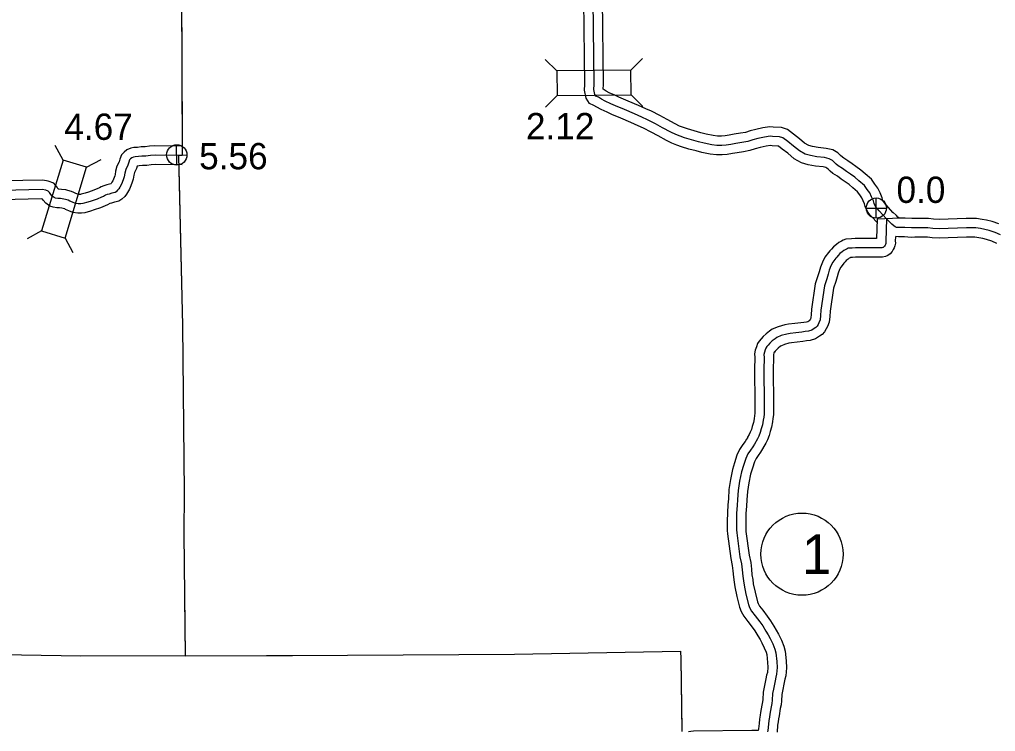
# Model space of a CAD drawing. Extents: x 31699 to 244310, y -8841 to 11474.
# Drawn here: x 144701 to 145746, y -1744 to -982 of the extents above; entities that cross this region are included whole.
import ezdxf

# ---------------------------------------------------------------- set-up
doc = ezdxf.new("R2010")
doc.units = 0
for name, color, linetype in [('B_Logo', 7, 'Continuous'), ('Level 21', 7, 'Continuous'), ('Level 55', 7, 'Continuous'), ('R_Border Notes', 7, 'Continuous'), ('R_Logo', 7, 'Continuous'), ('R_XS_EARTHWORK_STAGE1', 7, 'Continuous'), ('R_XS_EARTHWORK_STAGE2', 7, 'Continuous'), ('S_WALL', 7, 'Continuous'), ('S_WALL_ANNOT', 7, 'Continuous')]:
    doc.layers.add(name, color=color, linetype=linetype)

msp = doc.modelspace()

# ---------------------------------------------------------------- linework, layer by layer
at = {"layer": 'B_Logo'}
for points in [[(145629.3, -1195.5), (145621.4, -1186.8), (145619.7, -1184.8), (145618.1, -1183), (145617.2, -1181.4), (145616.1, -1179), (145615.4, -1176.1), (145613.5, -1171.7), (145611.5, -1167.6), (145608.9, -1163.9), (145605.9, -1159.8), (145599.9, -1154.8), (145595.7, -1150.9), (145591, -1147.5), (145586.7, -1144.7), (145582.4, -1141.3), (145577.8, -1138.6), (145575.7, -1136.7), (145573.6, -1134.9), (145571.5, -1132.9), (145568.1, -1131), (145563.2, -1129.8), (145555, -1129), (145547.9, -1127.7), (145542.4, -1126), (145536.2, -1122.7), (145530, -1117.4), (145523.7, -1112.7), (145518.6, -1108.7), (145515, -1107.5), (145507.4, -1107.2), (145505, -1107), (145498.7, -1107.8), (145491.8, -1109.4), (145486.3, -1110.9), (145481, -1112.5), (145474.6, -1113.7), (145468, -1114.6), (145462.8, -1115.6), (145457.8, -1116.4), (145453.1, -1116.7), (145447.9, -1116.7), (145442.3, -1116.1), (145434.2, -1114.5), (145428.2, -1112.8), (145420.7, -1110.9), (145413.2, -1108.6), (145408.6, -1106.9), (145403.9, -1105.1), (145398.5, -1102.4), (145389.7, -1097.8), (145382.1, -1093.6), (145373.5, -1089.3), (145367.7, -1086.6), (145359.8, -1083), (145349, -1078.4), (145339.2, -1074.3), (145334.5, -1072.2), (145328.3, -1069.2), (145324.3, -1067.2), (145321.1, -1065.1), (145318.4, -1063.9), (145317.3, -1062.3), (145316.2, -1056.8), (145316.4, -1051.7), (145315.5, -960.8)], [(144875.7, -1127.5), (144846.5, -1127.3), (144841.5, -1127.5), (144836.7, -1128.1), (144832.3, -1128.3), (144828.7, -1128.7), (144825.3, -1129), (144823.4, -1129.3), (144821.5, -1130.1), (144820.2, -1131.1), (144819.3, -1132.2), (144818.3, -1134.6), (144817.3, -1137.8), (144815.2, -1142.4), (144814.1, -1146.5), (144813.4, -1150.4), (144812.7, -1152.6), (144811.3, -1156.3), (144810.2, -1159.1), (144808.7, -1161.6), (144807.6, -1163.3), (144806.5, -1164.8), (144804.9, -1166.4), (144803.7, -1167.1), (144802.2, -1167.5), (144800.4, -1168), (144797.4, -1168.8), (144795.1, -1169.3), (144793.5, -1170.1), (144791.3, -1171.3), (144789.2, -1172.2), (144784.7, -1174.2), (144778.3, -1176.3), (144774.5, -1177.5), (144769.4, -1179), (144767.2, -1179.2), (144764.4, -1179.3), (144761.2, -1178.8), (144758, -1177.5), (144755.2, -1176.3), (144753.5, -1175.3), (144750.7, -1174.7), (144748.9, -1174.1), (144745.3, -1173.7), (144742.4, -1173.5), (144740, -1173.2), (144738.6, -1172.6), (144736.4, -1171.2), (144735, -1169.4), (144733.5, -1167.3), (144732.2, -1165.6), (144729.5, -1164.7), (144725.6, -1163.9), (144683.1, -1164.9)], [(145629.3, -1195.5), (145628.7, -1219.2), (145628.8, -1220.7), (145628.6, -1221.9), (145628.3, -1222.7), (145627.9, -1223.5), (145627.4, -1224.5), (145626.6, -1225.4), (145625.9, -1225.9), (145625.4, -1226.1), (145624.3, -1226.3), (145621.9, -1226.3), (145617.5, -1226.3), (145596.1, -1226.5), (145592.5, -1226.6), (145588.3, -1226.9), (145587.3, -1227.3), (145585.8, -1228.1), (145583.9, -1229.1), (145582.1, -1230.5), (145579.5, -1232.6), (145577.8, -1234.5), (145576.3, -1236.2), (145575.1, -1237.5), (145571.9, -1241.8), (145570, -1245.6), (145568.2, -1250.2), (145566.9, -1254.7), (145565.6, -1259.5), (145563, -1267.1), (145559.2, -1293.1), (145558.9, -1298.9), (145558.3, -1303.6), (145557.1, -1306.7), (145556.3, -1308.3), (145555.1, -1310.2), (145553.7, -1311.6), (145552, -1312.9), (145549.4, -1314.6), (145545.8, -1315.7), (145542.4, -1316.1), (145538.8, -1316.6), (145532.5, -1317.2), (145526.2, -1318), (145522.8, -1318.7), (145516.8, -1320.2), (145511.9, -1322.4), (145510.1, -1323.7), (145507.1, -1326.1), (145504.5, -1328.4), (145502.7, -1330.4), (145501.3, -1332.1), (145500.3, -1333.6), (145499.5, -1335.7), (145498.7, -1338.1), (145498.3, -1340.5), (145498.4, -1343.7), (145498.5, -1347.9), (145498.1, -1352.8), (145498.4, -1396.4), (145498.4, -1404.4), (145498, -1407.5), (145497.5, -1411), (145496.6, -1415.8), (145495.2, -1420.2), (145494.3, -1424), (145492.7, -1427.8), (145491.3, -1430.9), (145489.9, -1433.2), (145489.7, -1433.9), (145488.1, -1436.5), (145486.4, -1439.4), (145483.7, -1442.8), (145481, -1447), (145478.8, -1451.9), (145476.5, -1459.4), (145474.3, -1466.1), (145472.2, -1476.1), (145470.7, -1486), (145470.1, -1495.6), (145469.7, -1502.1), (145469, -1510.3), (145468.8, -1519.8)], [(145751.6, -1212.6), (145745.9, -1210.1), (145739.4, -1207.8), (145734.5, -1206.6), (145730.2, -1205.8), (145724.9, -1204.9), (145715, -1205), (145685.8, -1205.9), (145679.1, -1205.6), (145673.7, -1205.1), (145664.8, -1205), (145659.7, -1205.1), (145656.2, -1205.1), (145649, -1204.5), (145644.5, -1204.5), (145642.4, -1204.6), (145640.2, -1204.5), (145638.7, -1204), (145637.2, -1202.7), (145635, -1200.9), (145633.2, -1199.1), (145629.3, -1195.5)], [(145468.8, -1519.8), (145468.7, -1528.3), (145469.1, -1531.4), (145472.6, -1557.1), (145474.3, -1564.7), (145474.9, -1571.2), (145475.5, -1577.7), (145476.3, -1583), (145476.9, -1587.6), (145479, -1597.2), (145481.7, -1608.3), (145482.8, -1611.3), (145485, -1615.3), (145489, -1620.4), (145493.8, -1626.6), (145496.9, -1631), (145500.3, -1636.6), (145502.7, -1640.7), (145504.9, -1644.5), (145507.8, -1650.4), (145510, -1656), (145511.1, -1660), (145512, -1669.3), (145512.4, -1675.6), (145511.7, -1682.8), (145510.9, -1686), (145510.1, -1689.8), (145508.3, -1698.7), (145507.4, -1703.3), (145507.1, -1710.6), (145506.7, -1714), (145505.9, -1717.7), (145504.6, -1725.5), (145504.1, -1728.6), (145503.4, -1732.4), (145503, -1736.3), (145502.4, -1743.2), (145502, -1744.6)]]:
    msp.add_lwpolyline(points, dxfattribs=at)
at = {"layer": 'Level 21'}
for p, q in [((144870, -1137.8), (144869.5, -1116.1)), ((144858.9, -1127.2), (144880.6, -1126.7)), ((145618.5, -1194.6), (145618.5, -1173)), ((145607.7, -1183.8), (145629.4, -1183.8))]:
    msp.add_line(p, q, dxfattribs=at)
for centre, radius in [((144869.8, -1126.9), 10.9), ((145618.5, -1183.8), 10.8)]:
    msp.add_circle(centre, radius, dxfattribs=at)
at = {"layer": 'Level 55'}
for points in [[(145636.7, -1188.8), (145628.8, -1180.1), (145627.2, -1178.3), (145626.4, -1177.3), (145626.1, -1176.9), (145625.6, -1175.7), (145624.9, -1173), (145622.6, -1167.4), (145620.1, -1162.5), (145617, -1158.1), (145613.3, -1152.9), (145606.6, -1147.3), (145602, -1143.1), (145596.6, -1139.3), (145592.6, -1136.6), (145588.1, -1133.1), (145583.8, -1130.5), (145582.4, -1129.2), (145580.3, -1127.5), (145577.5, -1124.8), (145571.8, -1121.6), (145564.9, -1119.9), (145556.4, -1119.1), (145550.3, -1117.9), (145546.2, -1116.7), (145541.8, -1114.3), (145536.2, -1109.6), (145529.8, -1104.8), (145523.4, -1099.8), (145516.9, -1097.6), (145508, -1097.2), (145504.7, -1097), (145497, -1097.9), (145489.4, -1099.7), (145483.5, -1101.3), (145478.6, -1102.8), (145473, -1103.8), (145466.4, -1104.7), (145461, -1105.8), (145456.7, -1106.5), (145452.8, -1106.7), (145448.4, -1106.7), (145443.8, -1106.2), (145436.5, -1104.8), (145430.8, -1103.2), (145423.4, -1101.3), (145416.4, -1099.1), (145412.1, -1097.6), (145407.9, -1096), (145403.1, -1093.5), (145394.5, -1089), (145386.8, -1084.8), (145377.8, -1080.2), (145371.8, -1077.5), (145363.9, -1073.9), (145352.9, -1069.2), (145343.1, -1065.1), (145338.7, -1063.1), (145332.7, -1060.3), (145329.4, -1058.6), (145326.3, -1056.6), (145326.2, -1056), (145326.4, -1052), (145325.5, -960.2)], [(145619, -1199), (145614, -1193.5), (145612.1, -1191.4), (145609.8, -1188.7), (145608.3, -1186), (145606.6, -1182.3), (145605.9, -1179.2), (145604.4, -1175.9), (145602.9, -1172.8), (145600.7, -1169.7), (145598.5, -1166.6), (145593.3, -1162.3), (145589.4, -1158.7), (145585.3, -1155.8), (145580.9, -1152.8), (145576.8, -1149.6), (145571.8, -1146.7), (145569, -1144.2), (145566.9, -1142.3), (145565.5, -1141), (145564.4, -1140.3), (145561.6, -1139.7), (145553.6, -1138.9), (145545.6, -1137.4), (145538.6, -1135.3), (145530.5, -1131), (145523.7, -1125.2), (145517.6, -1120.7), (145513.7, -1117.6), (145513.1, -1117.4), (145506.9, -1117.1), (145505.3, -1117), (145500.5, -1117.6), (145494.3, -1119.1), (145489, -1120.5), (145483.3, -1122.3), (145476.2, -1123.6), (145469.7, -1124.5), (145464.6, -1125.5), (145458.9, -1126.4), (145453.4, -1126.7), (145447.3, -1126.7), (145440.7, -1126), (145431.9, -1124.3), (145425.6, -1122.5), (145418, -1120.6), (145410, -1118.1), (145405.1, -1116.3), (145399.8, -1114.3), (145393.9, -1111.3), (145385, -1106.6), (145377.5, -1102.5), (145369.2, -1098.3), (145363.5, -1095.7), (145355.8, -1092.2), (145345.1, -1087.6), (145335.3, -1083.5), (145330.3, -1081.3), (145323.9, -1078.2), (145319.3, -1075.9), (145316.3, -1073.9), (145311.7, -1071.9), (145307.9, -1066.2), (145306.1, -1057.5), (145306.4, -1051.5), (145305.5, -961.5)], [(144875.8, -1117.5), (144846.4, -1117.3), (144840.7, -1117.5), (144835.9, -1118.1), (144831.6, -1118.3), (144827.8, -1118.8), (144823.9, -1119.1), (144820.6, -1119.7), (144816.4, -1121.4), (144813.3, -1123.9), (144810.6, -1126.8), (144808.8, -1131.3), (144808, -1134.2), (144805.7, -1138.9), (144804.3, -1144.4), (144803.7, -1148), (144803.3, -1149.3), (144802, -1152.7), (144801.2, -1154.7), (144800.3, -1156.2), (144799.4, -1157.6), (144799.1, -1157.9), (144797.8, -1158.3), (144795, -1159.1), (144791.7, -1159.9), (144788.9, -1161.2), (144787, -1162.3), (144785.4, -1162.9), (144781.1, -1164.8), (144775.2, -1166.8), (144771.6, -1167.9), (144767.5, -1169.1), (144766.6, -1169.2), (144765, -1169.3), (144763.8, -1169.1), (144761.9, -1168.3), (144759.7, -1167.3), (144757.2, -1165.9), (144753.3, -1165), (144750.9, -1164.3), (144746.3, -1163.8), (144743.4, -1163.6), (144743.1, -1163.5), (144743, -1163.5), (144741.6, -1161.3), (144738.3, -1157.2), (144732.1, -1155), (144726.4, -1153.9), (144683.5, -1154.8)], [(144875.7, -1137.5), (144846.7, -1137.3), (144842.3, -1137.5), (144837.6, -1138.1), (144833.1, -1138.3), (144829.6, -1138.7), (144827.5, -1138.8), (144826.7, -1141.4), (144824.6, -1145.8), (144823.9, -1148.6), (144823.2, -1152.8), (144822.2, -1155.9), (144820.6, -1159.9), (144819.3, -1163.4), (144817.2, -1167), (144815.8, -1169), (144814.1, -1171.4), (144810.9, -1174.4), (144807.6, -1176.3), (144804.9, -1177.1), (144803.1, -1177.6), (144799.9, -1178.5), (144798.5, -1178.8), (144798.2, -1179), (144795.7, -1180.4), (144793.1, -1181.4), (144788.2, -1183.5), (144781.4, -1185.8), (144777.4, -1187.1), (144771.4, -1188.8), (144767.8, -1189.2), (144763.7, -1189.3), (144758.5, -1188.5), (144754.1, -1186.7), (144750.7, -1185.2), (144749.8, -1184.7), (144748.2, -1184.4), (144746.8, -1184), (144744.4, -1183.7), (144741.5, -1183.5), (144737.6, -1183), (144733.9, -1181.6), (144729.5, -1178.6), (144726.9, -1175.3), (144726.2, -1174.2), (144724.8, -1173.9), (144682.8, -1174.9)], [(145643.7, -1194.6), (145643.1, -1194.6), (145641.7, -1193.4), (145640.1, -1191.9), (145636.2, -1188.2)], [(145749.6, -1200.8), (145742.4, -1198.3), (145736.6, -1196.8), (145731.9, -1195.9), (145725.7, -1194.8), (145714.7, -1195), (145685.9, -1195.9), (145679.9, -1195.6), (145674.2, -1195.1), (145664.7, -1195), (145659.5, -1195.1), (145656.5, -1195.1), (145649.4, -1194.5), (145644.2, -1194.5), (145619.3, -1195.7)], [(145747.5, -1221.7), (145742.2, -1219.4), (145736.5, -1217.4), (145732.4, -1216.3), (145728.4, -1215.6), (145724.1, -1214.9), (145715.2, -1215), (145685.7, -1216), (145678.4, -1215.6), (145673.2, -1215.1), (145664.8, -1215), (145659.9, -1215.1), (145655.8, -1215.2), (145648.6, -1214.5), (145644.7, -1214.5), (145642.3, -1214.6), (145639, -1214.4)]]:
    msp.add_lwpolyline(points, dxfattribs=at)
at = {"layer": 'R_Border Notes'}
msp.add_circle((145539, -1554.3), 44, dxfattribs=at)
at = {"layer": 'R_Logo'}
for points in [[(144871.9, -771.3), (144875, -950.5), (144875.7, -1127.5), (144871.7, -1127.9), (144876, -1309.6), (144877.7, -1488.2), (144877.3, -1532.6)], [(144871.9, -771.3), (144875, -950.5), (144875.6, -1109)], [(144872, -1142.2), (144876, -1309.6), (144877.7, -1488.2), (144877.3, -1532.6)], [(144877.3, -1532.6), (144878.7, -1663.2), (144993.7, -1662.7)], [(144877.3, -1532.6), (144878.7, -1663.2), (145052.5, -1662.5)], [(144878, -1600.7), (144878.7, -1663.2), (145052.5, -1662.5)], [(144767, -1663.4), (144703.5, -1662.5), (144526.9, -1660.6), (144348.8, -1661.7), (144348.8, -1658.5), (144169.8, -1659.2), (144161, -1659.2)], [(144767, -1663.4), (144703.5, -1662.5), (144526.9, -1660.6), (144348.8, -1661.7), (144348.8, -1658.5), (144273.1, -1658.8)], [(145052.5, -1662.5), (145231.2, -1661.2), (145409.1, -1658.1), (145409.2, -1666.3), (145410.3, -1744.1)], [(145052.5, -1662.5), (145231.2, -1661.2), (145409.1, -1658.1), (145409.2, -1666.3), (145410.3, -1742.4)], [(144878.7, -1663.2), (144767, -1663.4)], [(144878.7, -1663.2), (144767, -1663.4)], [(144878.7, -1663.2), (144767, -1663.4)]]:
    msp.add_lwpolyline(points, dxfattribs=at)
at = {"layer": 'R_XS_EARTHWORK_STAGE1'}
for p, q in [((145355.9, -1036.2), (145368.2, -1023.6)), ((145276.7, -1036.9), (145264.1, -1024.6)), ((145276.9, -1063.3), (145264.6, -1075.9)), ((145356.1, -1062.6), (145368.7, -1074.9)), ((144748, -1132.5), (144739.6, -1117)), ((144773.2, -1140.1), (144788.7, -1131.8)), ((144725, -1208.3), (144709.5, -1216.6)), ((144750.3, -1215.9), (144758.6, -1231.5))]:
    msp.add_line(p, q, dxfattribs=at)
for points in [[(145355.9, -1036.2), (145276.7, -1036.9), (145276.9, -1063.3), (145356.1, -1062.6)], [(144750.3, -1215.9), (144773.2, -1140.1), (144748, -1132.5), (144725, -1208.3)]]:
    msp.add_lwpolyline(points, close=True, dxfattribs=at)
at = {"layer": 'R_XS_EARTHWORK_STAGE2'}
for points in [[(145619.3, -1195.7), (145618.8, -1216.3), (145617.5, -1216.3), (145595.8, -1216.5), (145592, -1216.6), (145586, -1217), (145583, -1218.3), (145581.1, -1219.3), (145578.5, -1220.7), (145575.9, -1222.7), (145572.6, -1225.4), (145570.4, -1227.7), (145568.8, -1229.5), (145567.4, -1231.2), (145563.4, -1236.5), (145560.8, -1241.6), (145558.7, -1247.1), (145557.3, -1252), (145556, -1256.5), (145553.2, -1264.8), (145549.2, -1292.1), (145548.9, -1298), (145548.5, -1301.1), (145547.9, -1302.8), (145547.5, -1303.5), (145547.2, -1304), (145547, -1304.2), (145546.3, -1304.7), (145545.2, -1305.5), (145543.8, -1305.9), (145541.1, -1306.2), (145537.6, -1306.7), (145531.4, -1307.3), (145524.7, -1308.1), (145520.6, -1308.9), (145513.5, -1310.8), (145507, -1313.6), (145504.1, -1315.7), (145500.6, -1318.4), (145497.4, -1321.4), (145495.1, -1323.9), (145493.2, -1326.2), (145491.4, -1328.9), (145490.1, -1332.2), (145488.9, -1335.8), (145488.3, -1339.9), (145488.4, -1343.9), (145488.4, -1347.6), (145488.1, -1352.4), (145488.4, -1396.5), (145488.4, -1403.8), (145488.1, -1406), (145487.6, -1409.4), (145486.9, -1413.4), (145485.6, -1417.5), (145484.8, -1420.8), (145483.6, -1423.8), (145482.4, -1426.2), (145480.8, -1429), (145480.6, -1429.7), (145479.6, -1431.3), (145478.1, -1433.7), (145475.5, -1437), (145472.2, -1442.3), (145469.4, -1448.3), (145466.9, -1456.4), (145464.6, -1463.6), (145462.4, -1474.3), (145460.8, -1485), (145460.2, -1495), (145459.7, -1501.4), (145459.1, -1509.8), (145458.8, -1519.5)], [(145638.9, -1214.5), (145638.7, -1219), (145638.9, -1221.4), (145638.3, -1224.3), (145637.7, -1226.5), (145636.7, -1228.3), (145635.6, -1230.2), (145633.5, -1232.8), (145630.8, -1234.7), (145628.2, -1235.8), (145625.2, -1236.3), (145621.9, -1236.3), (145617.6, -1236.3), (145596.3, -1236.5), (145593, -1236.6), (145590.9, -1236.8), (145590.5, -1237), (145589.4, -1237.6), (145588.3, -1238.4), (145586.4, -1239.9), (145585.2, -1241.2), (145583.7, -1242.8), (145582.9, -1243.7), (145580.4, -1247.1), (145579.1, -1249.6), (145577.7, -1253.4), (145576.5, -1257.5), (145575.2, -1262.4), (145572.8, -1269.5), (145569.1, -1294.1), (145568.8, -1299.8), (145568, -1306), (145566.2, -1310.7), (145565, -1313.2), (145563.1, -1316.3), (145560.5, -1319.1), (145557.8, -1321.1), (145553.6, -1323.8), (145547.8, -1325.5), (145543.7, -1326), (145540, -1326.5), (145533.7, -1327.2), (145527.8, -1327.9), (145525, -1328.4), (145520.1, -1329.7), (145516.9, -1331.1), (145516.1, -1331.7), (145513.5, -1333.7), (145511.6, -1335.5), (145510.3, -1336.9), (145509.4, -1338), (145509.3, -1338.2), (145508.9, -1339.1), (145508.5, -1340.5), (145508.3, -1341.2), (145508.4, -1343.6), (145508.5, -1348.2), (145508.1, -1353.1), (145508.4, -1396.4), (145508.5, -1405), (145507.9, -1408.9), (145507.4, -1412.6), (145506.4, -1418.2), (145504.9, -1423), (145503.8, -1427.2), (145501.9, -1431.9), (145500.2, -1435.5), (145494.6, -1445.1), (145491.9, -1448.6), (145489.9, -1451.8), (145488.2, -1455.5), (145486, -1462.4), (145484, -1468.7), (145482.1, -1477.8), (145480.7, -1487.1), (145480.1, -1496.3), (145479.7, -1502.8), (145479, -1510.9), (145478.8, -1520.1)], [(145458.8, -1519.7), (145458.7, -1529), (145459.2, -1532.7), (145462.8, -1558.8), (145464.4, -1566.3), (145465, -1572.1), (145465.5, -1578.9), (145466.4, -1584.4), (145467.1, -1589.4), (145469.2, -1599.5), (145472.1, -1611.2), (145473.7, -1615.5), (145476.6, -1620.8), (145481.1, -1626.5), (145485.7, -1632.5), (145488.5, -1636.5), (145491.7, -1641.8), (145494.1, -1645.8), (145496, -1649.2), (145498.6, -1654.5), (145500.5, -1659.2), (145501.2, -1661.8), (145502.1, -1670.1), (145502.4, -1675.4), (145501.9, -1681), (145501.1, -1683.8), (145500.3, -1687.8), (145498.5, -1696.7), (145497.4, -1702.1), (145497.1, -1709.9), (145496.8, -1712.4), (145496.1, -1715.8), (145494.7, -1723.8), (145494.2, -1726.8), (145493.4, -1730.9), (145493, -1735.4), (145492.5, -1741.4), (145492.3, -1741.9), (145492.1, -1742.7), (145492, -1743.1), (145491.1, -1743.2), (145485.2, -1743), (145422.7, -1743.6), (145419.9, -1744.1), (145417.5, -1744.5)], [(145478.8, -1519.9), (145478.7, -1527.7), (145479, -1530), (145482.5, -1555.4), (145484.1, -1563.1), (145484.9, -1570.2), (145485.4, -1576.5), (145486.2, -1581.5), (145486.8, -1585.9), (145488.7, -1595), (145491.3, -1605.3), (145492, -1607.2), (145493.4, -1609.8), (145496.9, -1614.3), (145501.8, -1620.6), (145505.3, -1625.6), (145508.9, -1631.5), (145511.3, -1635.7), (145513.7, -1639.8), (145516.9, -1646.4), (145519.5, -1652.8), (145521, -1658.2), (145522, -1668.4), (145522.5, -1675.8), (145521.6, -1684.6), (145520.6, -1688.2), (145519.9, -1691.7), (145518.1, -1700.8), (145517.3, -1704.5), (145517.1, -1711.4), (145516.6, -1715.7), (145515.7, -1719.6), (145514.5, -1727.2), (145513.9, -1730.4), (145513.3, -1733.8), (145512.9, -1737.2), (145512.3, -1744.9)]]:
    msp.add_lwpolyline(points, dxfattribs=at)

# ---------------------------------------------------------------- texts
at = {"layer": 'R_Border Notes'}
msp.add_text('1', height=42.2, dxfattribs=at).set_placement((145539, -1575.4))
at = {"layer": 'S_WALL'}
for s, p in [('4.67', (144749.4, -1110.8)), ('2.12', (145243.5, -1110.2))]:
    msp.add_text(s, height=28.16, dxfattribs=at).set_placement(p)
at = {"layer": 'S_WALL_ANNOT'}
for s, p in [('5.56', (144893.7, -1142.3)), ('0.0', (145640.1, -1178.3))]:
    msp.add_text(s, height=28.16, dxfattribs=at).set_placement(p)

doc.saveas('drawing.dxf')
